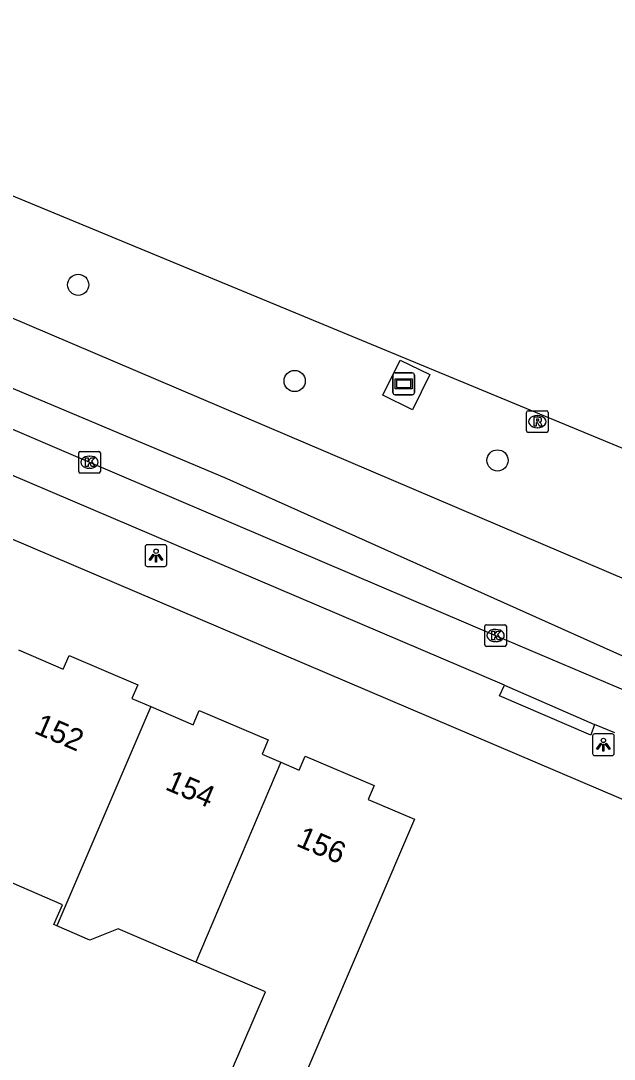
# Model space of a CAD drawing. Extents: x 162074 to 163034, y 381824 to 382557.
# Drawn here: x 162418.89 to 162446.23, y 382506.13 to 382554.01 of the extents above; entities that cross this region are included whole.
import ezdxf

# ---------------------------------------------------------------- set-up
doc = ezdxf.new("R2010")
doc.units = 0
for name, color, linetype in [('IMGEO_Berm_groen', 7, 'Continuous'), ('IMGEO_Boom', 7, 'Continuous'), ('IMGEO_Fietspad_gesloten', 7, 'Continuous'), ('IMGEO_Kolk', 7, 'Continuous'), ('IMGEO_Lichtpunt', 7, 'Continuous'), ('IMGEO_Pand', 7, 'Continuous'), ('IMGEO_Pand_nummerreeks', 7, 'Continuous'), ('IMGEO_Reclamebord', 7, 'Continuous'), ('IMGEO_Rijbaan_lokaal_gesloten', 7, 'Continuous'), ('IMGEO_Rioolput', 7, 'Continuous'), ('IMGEO_Voetpad_open', 7, 'Continuous')]:
    doc.layers.add(name, color=color, linetype=linetype)

msp = doc.modelspace()

# ---------------------------------------------------------------- linework, layer by layer
at = {"layer": 'IMGEO_Berm_groen'}
msp.add_lwpolyline([(162435.567, 382536.742), (162436.363, 382538.369), (162437.738, 382537.696), (162436.942, 382536.069), (162435.567, 382536.742)], dxfattribs=at)
at = {"layer": 'IMGEO_Boom'}
for centre in [(162421.534, 382541.836), (162431.51, 382537.4), (162440.853, 382533.74)]:
    msp.add_circle(centre, 0.489, dxfattribs=at)
at = {"layer": 'IMGEO_Fietspad_gesloten'}
msp.add_lwpolyline([(162396.172, 382544.74), (162406.166, 382540.468), (162422.059, 382533.658), (162440.766, 382525.667), (162449.876, 382521.796)], dxfattribs=at)
at = {"layer": 'IMGEO_Kolk'}
for p, q in [((162421.557, 382533.231), (162421.557, 382534.083)), ((162421.632, 382534.157), (162422.484, 382534.157)), ((162422.045, 382533.937), (162422.07, 382533.937)), ((162422.558, 382534.083), (162422.558, 382533.231)), ((162422.068, 382533.377), (162422.043, 382533.377)), ((162422.484, 382533.157), (162421.632, 382533.157)), ((162440.264, 382525.24), (162440.264, 382526.092)), ((162440.339, 382526.166), (162441.191, 382526.166)), ((162441.265, 382526.092), (162441.265, 382525.24)), ((162440.752, 382525.946), (162440.777, 382525.946)), ((162441.191, 382525.166), (162440.339, 382525.166)), ((162440.775, 382525.386), (162440.75, 382525.386))]:
    msp.add_line(p, q, dxfattribs=at)
for points in [[(162421.557, 382533.231), (162421.557, 382534.083)], [(162421.632, 382534.157), (162422.484, 382534.157)], [(162421.878, 382533.857), (162422.001, 382533.857), (162422.001, 382533.706), (162422.131, 382533.857), (162422.295, 382533.857), (162422.149, 382533.706), (162422.302, 382533.457), (162422.15, 382533.457), (162422.065, 382533.621), (162422.001, 382533.554), (162422.001, 382533.457), (162421.878, 382533.457), (162421.878, 382533.857)], [(162422.558, 382534.083), (162422.558, 382533.231)], [(162422.484, 382533.157), (162421.632, 382533.157)], [(162440.264, 382525.24), (162440.264, 382526.092)], [(162440.339, 382526.166), (162441.191, 382526.166)], [(162441.265, 382526.092), (162441.265, 382525.24)], [(162440.585, 382525.866), (162440.708, 382525.866), (162440.708, 382525.715), (162440.838, 382525.866), (162441.002, 382525.866), (162440.856, 382525.715), (162441.009, 382525.466), (162440.857, 382525.466), (162440.772, 382525.63), (162440.708, 382525.563), (162440.708, 382525.466), (162440.585, 382525.466), (162440.585, 382525.866)], [(162441.191, 382525.166), (162440.339, 382525.166)]]:
    msp.add_lwpolyline(points, dxfattribs=at)
for centre, start, end in [((162421.634, 382534.081), 91.552, 178.448), ((162421.634, 382534.081), 91.552, 178.448), ((162422.482, 382534.081), 1.552, 88.448), ((162422.482, 382534.081), 1.552, 88.448), ((162421.634, 382533.233), 181.552, 268.448), ((162421.634, 382533.233), 181.552, 268.448), ((162422.482, 382533.233), 271.552, 358.448), ((162422.482, 382533.233), 271.552, 358.448), ((162440.341, 382526.09), 91.552, 178.448), ((162440.341, 382526.09), 91.552, 178.448), ((162441.189, 382526.09), 1.552, 88.448), ((162441.189, 382526.09), 1.552, 88.448), ((162440.341, 382525.242), 181.552, 268.448), ((162440.341, 382525.242), 181.552, 268.448), ((162441.189, 382525.242), 271.552, 358.448), ((162441.189, 382525.242), 271.552, 358.448)]:
    msp.add_arc(centre, 0.0765, start, end, dxfattribs=at)
for centre, major_axis, ratio, start_param, end_param in [((162422.044, 382533.657), (-0.387, 0.002), 0.722429, 4.712389, 7.853982), ((162422.069, 382533.657), (-0.39, 0.002), 0.717154, 1.570796, 4.712389), ((162440.751, 382525.666), (-0.387, 0.002), 0.722429, 4.712389, 7.853982), ((162440.776, 382525.666), (-0.39, 0.002), 0.717154, 1.570796, 4.712389)]:
    msp.add_ellipse(centre, major_axis=major_axis, ratio=ratio, start_param=start_param, end_param=end_param, dxfattribs=at)
at = {"layer": 'IMGEO_Lichtpunt'}
for p, q in [((162424.621, 382529.757), (162424.621, 382528.95)), ((162424.621, 382529.757), (162424.621, 382528.95)), ((162425.523, 382529.852), (162424.715, 382529.852)), ((162425.523, 382529.852), (162424.715, 382529.852)), ((162425.617, 382528.95), (162425.617, 382529.757)), ((162425.617, 382528.95), (162425.617, 382529.757)), ((162424.715, 382528.856), (162425.523, 382528.856)), ((162424.715, 382528.856), (162425.523, 382528.856)), ((162445.233, 382521.035), (162445.233, 382520.228)), ((162445.233, 382521.035), (162445.233, 382520.228)), ((162446.135, 382521.13), (162445.327, 382521.13)), ((162446.135, 382521.13), (162445.327, 382521.13)), ((162446.229, 382520.228), (162446.229, 382521.035)), ((162446.229, 382520.228), (162446.229, 382521.035)), ((162445.327, 382520.134), (162446.135, 382520.134)), ((162445.327, 382520.134), (162446.135, 382520.134))]:
    msp.add_line(p, q, dxfattribs=at)
for points in [[(162424.995, 382529.421), (162425.034, 382529.393), (162424.846, 382529.131), (162424.808, 382529.158), (162424.995, 382529.421)], [(162425.097, 382529.373), (162425.144, 382529.373), (162425.144, 382529.051), (162425.097, 382529.051), (162425.097, 382529.373)], [(162425.207, 382529.393), (162425.245, 382529.42), (162425.432, 382529.158), (162425.393, 382529.13), (162425.207, 382529.393)], [(162445.607, 382520.699), (162445.646, 382520.671), (162445.458, 382520.409), (162445.42, 382520.436), (162445.607, 382520.699)], [(162445.709, 382520.651), (162445.756, 382520.651), (162445.756, 382520.329), (162445.709, 382520.329), (162445.709, 382520.651)], [(162445.819, 382520.671), (162445.857, 382520.698), (162446.044, 382520.436), (162446.005, 382520.408), (162445.819, 382520.671)]]:
    msp.add_lwpolyline(points, dxfattribs=at)
for centre in [(162425.12, 382529.555), (162445.732, 382520.833)]:
    msp.add_circle(centre, 0.0994, dxfattribs=at)
for centre, start, end in [((162424.715, 382529.757), 90, 180), ((162424.715, 382529.757), 90, 180), ((162425.523, 382529.757), 0, 90), ((162425.523, 382529.757), 0, 90), ((162424.715, 382528.95), 180, 270), ((162424.715, 382528.95), 180, 270), ((162425.523, 382528.95), 270, 0), ((162425.523, 382528.95), 270, 360), ((162445.327, 382521.035), 90, 180), ((162445.327, 382521.035), 90, 180), ((162446.135, 382521.035), 0, 90), ((162446.135, 382521.035), 0, 90), ((162445.327, 382520.228), 180, 270), ((162445.327, 382520.228), 180, 270), ((162446.135, 382520.228), 270, 0), ((162446.135, 382520.228), 270, 360)]:
    msp.add_arc(centre, 0.0946, start, end, dxfattribs=at)
at = {"layer": 'IMGEO_Pand'}
for points in [[(162418.777, 382525), (162420.85, 382524.113), (162421.119, 382524.741), (162424.282, 382523.388), (162424.013, 382522.759), (162424.876, 382522.39)], [(162424.876, 382522.39), (162420.548, 382512.279)], [(162424.876, 382522.39), (162426.826, 382521.555), (162427.109, 382522.215), (162430.286, 382520.856), (162430.003, 382520.194), (162430.863, 382519.826)], [(162430.863, 382519.826), (162431.708, 382519.464), (162431.984, 382520.108), (162435.173, 382518.744), (162434.9, 382518.104), (162437.028, 382517.194), (162435.062, 382512.598), (162431.528, 382504.341), (162428.603, 382505.6), (162430.165, 382509.232), (162426.96, 382510.609)], [(162430.863, 382519.826), (162426.96, 382510.609)], [(162420.548, 382512.279), (162420.411, 382512.338), (162420.806, 382513.257), (162417.404, 382514.718), (162416.091, 382514.196), (162414.438, 382514.908), (162414.833, 382515.826)], [(162426.96, 382510.609), (162423.377, 382512.149), (162422.064, 382511.627), (162420.548, 382512.279)]]:
    msp.add_lwpolyline(points, dxfattribs=at)
at = {"layer": 'IMGEO_Reclamebord'}
for p, q in [((162436.035, 382536.871), (162436.035, 382537.671)), ((162436.035, 382537.671), (162436.035, 382536.871)), ((162436.135, 382537.771), (162436.925, 382537.771)), ((162436.925, 382537.771), (162436.135, 382537.771)), ((162437.025, 382537.671), (162437.025, 382536.871)), ((162437.025, 382536.871), (162437.025, 382537.671)), ((162436.925, 382536.771), (162436.135, 382536.771)), ((162436.135, 382536.771), (162436.925, 382536.771))]:
    msp.add_line(p, q, dxfattribs=at)
for points in [[(162436.136, 382537.503), (162436.924, 382537.503), (162436.924, 382537.039), (162436.136, 382537.039), (162436.136, 382537.503)], [(162436.201, 382537.438), (162436.201, 382537.104), (162436.859, 382537.104), (162436.859, 382537.438), (162436.201, 382537.438)]]:
    msp.add_lwpolyline(points, dxfattribs=at)
for centre, start, end in [((162436.135, 382537.671), 90, 180), ((162436.135, 382537.671), 90, 180), ((162436.925, 382537.671), 0, 90), ((162436.925, 382537.671), 360, 90), ((162436.135, 382536.871), 180, 270), ((162436.135, 382536.871), 180, 270), ((162436.925, 382536.871), 270, 0), ((162436.925, 382536.871), 270, 0)]:
    msp.add_arc(centre, 0.1, start, end, dxfattribs=at)
at = {"layer": 'IMGEO_Rijbaan_lokaal_gesloten'}
for points in [[(162398.102, 382554.01), (162401.042, 382552.994), (162405.776, 382551.203), (162465.868, 382526.328)], [(162389.28, 382549.444), (162400.701, 382544.578), (162428.379, 382532.911), (162449.428, 382523.464), (162461.716, 382518.341), (162462.251, 382518.093)], [(162463.588, 382521.054), (162399.569, 382548.369)]]:
    msp.add_lwpolyline(points, dxfattribs=at)
at = {"layer": 'IMGEO_Rioolput'}
for p, q in [((162442.187, 382535.103), (162442.187, 382535.955)), ((162442.262, 382536.029), (162443.114, 382536.029)), ((162442.675, 382535.809), (162442.7, 382535.809)), ((162443.188, 382535.955), (162443.188, 382535.103)), ((162442.698, 382535.249), (162442.673, 382535.249)), ((162443.114, 382535.029), (162442.262, 382535.029))]:
    msp.add_line(p, q, dxfattribs=at)
for points in [[(162442.187, 382535.103), (162442.187, 382535.955)], [(162442.262, 382536.029), (162443.114, 382536.029)], [(162442.776, 382535.727), (162442.524, 382535.729), (162442.524, 382535.329)], [(162443.188, 382535.955), (162443.188, 382535.103)], [(162442.524, 382535.329), (162442.648, 382535.329), (162442.648, 382535.491), (162442.659, 382535.491)], [(162442.702, 382535.648), (162442.648, 382535.648), (162442.648, 382535.567)], [(162442.648, 382535.567), (162442.7, 382535.567)], [(162442.706, 382535.462), (162442.777, 382535.329), (162442.917, 382535.329), (162442.852, 382535.455)], [(162443.114, 382535.029), (162442.262, 382535.029)]]:
    msp.add_lwpolyline(points, dxfattribs=at)
for centre, radius, start, end in [((162442.264, 382535.953), 0.0765, 91.552, 178.448), ((162442.264, 382535.953), 0.0765, 91.552, 178.448), ((162442.775, 382535.617), 0.109, 350.3612, 89.416), ((162443.112, 382535.953), 0.0765, 1.552, 88.448), ((162443.112, 382535.953), 0.0765, 1.552, 88.448), ((162442.658, 382535.438), 0.0533, 26.0293, 88.6989), ((162442.684, 382535.756), 0.19, 274.7715, 282.9687), ((162442.708, 382535.552), 0.0964, 77.0061, 93.1865), ((162442.722, 382535.609), 0.0378, 276.6634, 79.6772), ((162442.773, 382535.617), 0.112, 277.5842, 350.9817), ((162442.757, 382535.402), 0.108, 29.5134, 73.7905), ((162442.264, 382535.105), 0.0765, 181.552, 268.448), ((162442.264, 382535.105), 0.0765, 181.552, 268.448), ((162443.112, 382535.105), 0.0765, 271.552, 358.448), ((162443.112, 382535.105), 0.0765, 271.552, 358.448)]:
    msp.add_arc(centre, radius, start, end, dxfattribs=at)
for centre, major_axis, ratio, start_param, end_param in [((162442.674, 382535.529), (-0.387, 0.002), 0.722429, 4.712389, 7.853982), ((162442.699, 382535.529), (-0.39, 0.002), 0.717154, 1.570796, 4.712389)]:
    msp.add_ellipse(centre, major_axis=major_axis, ratio=ratio, start_param=start_param, end_param=end_param, dxfattribs=at)
at = {"layer": 'IMGEO_Voetpad_open'}
for points in [[(162441.17, 382523.381), (162398.353, 382541.637)], [(162458.224, 382513.15), (162401.834, 382537.213)], [(162445.322, 382521.559), (162445.151, 382521.079), (162440.952, 382522.88), (162441.17, 382523.381)], [(162441.17, 382523.381), (162445.322, 382521.559)], [(162446.259, 382521.175), (162445.322, 382521.559)]]:
    msp.add_lwpolyline(points, dxfattribs=at)

# ---------------------------------------------------------------- texts
at = {"layer": 'IMGEO_Pand_nummerreeks'}
for s, p in [('152', (162419.454, 382521.185)), ('154', (162425.493, 382518.587)), ('156', (162431.531, 382515.989))]:
    msp.add_text(s, height=1, rotation=336.7173, dxfattribs=at).set_placement(p)

doc.saveas('drawing.dxf')
